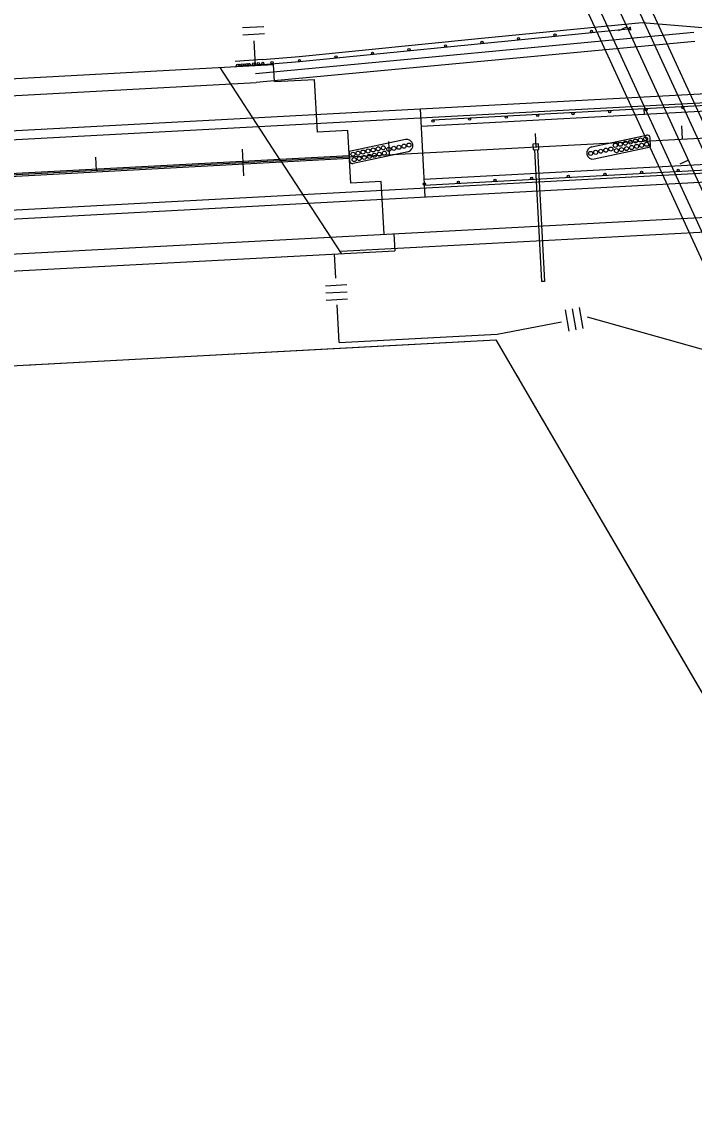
# Model space of a CAD drawing. Extents: x 192699 to 285914, y 194342 to 233219.
# Drawn here: x 263528 to 263987, y 204374 to 205119 of the extents above; entities that cross this region are included whole.
import ezdxf

# ---------------------------------------------------------------- set-up
doc = ezdxf.new("R2010")
doc.units = 0
for name, color, linetype in [('Barrier Wall', 7, 'Continuous'), ('BRIDGE', 7, 'Continuous'), ('CENT LINE', 7, 'Continuous'), ('DRAINAGE', 7, 'Continuous'), ('R-W - CofA', 7, 'Continuous'), ('R_Draft', 7, 'Continuous'), ('R_Proposed Guardrail', 7, 'Continuous'), ('ROAD', 7, 'Continuous'), ('SHOULDER', 7, 'Continuous'), ('STATIONING1', 7, 'Continuous'), ('STATIONING2', 7, 'Continuous')]:
    doc.layers.add(name, color=color, linetype=linetype)

msp = doc.modelspace()

# ---------------------------------------------------------------- linework, layer by layer
at = {"layer": 'Barrier Wall'}
for p, q in [((262755.29, 204974.16), (263751.59, 205027.53)), ((262755.39, 204972.16), (263751.7, 205025.54))]:
    msp.add_line(p, q, dxfattribs=at)
at = {"layer": 'BRIDGE'}
for p, q in [((264039.27, 204948.99), (263920.76, 205206.82)), ((264002.93, 204932.28), (263884.42, 205190.12)), ((263704.82, 205024.03), (263663.51, 205087.49)), ((263700.57, 205077.88), (263699.95, 205089.44)), ((263700.57, 205077.88), (263728.01, 205079.35)), ((263729.93, 205043.4), (263728.01, 205079.35)), ((263750.68, 205044.51), (263729.93, 205043.4)), ((263752.61, 205008.56), (263750.68, 205044.51)), ((263704.82, 205024.03), (263746.14, 204960.56)), ((263773.36, 205009.67), (263752.61, 205008.56)), ((263775.29, 204973.72), (263773.36, 205009.67)), ((263781.96, 204974.08), (263782.58, 204962.51))]:
    msp.add_line(p, q, dxfattribs=at)
at = {"layer": 'CENT LINE'}
for p, q in [((262384.97, 204953.32), (268307.17, 205270.6)), ((264021.1, 204940.63), (263883.82, 205239.31))]:
    msp.add_line(p, q, dxfattribs=at)
at = {"layer": 'DRAINAGE'}
for p, q in [((263877.84, 205031.29), (263882.65, 204941.42)), ((263879.83, 205031.4), (263884.65, 204941.53))]:
    msp.add_line(p, q, dxfattribs=at)
msp.add_lwpolyline([(263876.84, 205031.24), (263880.83, 205031.45), (263880.62, 205035.45), (263876.63, 205035.23)], close=True, dxfattribs=at)
msp.add_lwpolyline([(263884.65, 204941.53), (263882.65, 204941.42)], dxfattribs=at)
at = {"layer": 'R-W - CofA'}
for p, q in [((263678.84, 205114.63), (263693.48, 205115.41)), ((263679.1, 205109.75), (263693.74, 205110.53)), ((263686.66, 205105.69), (263687.57, 205088.78)), ((263742.4, 204943.81), (263741.52, 204960.31)), ((263735.34, 204938.58), (263749.98, 204939.37)), ((263735.61, 204933.71), (263750.24, 204934.49)), ((263735.87, 204928.83), (263750.5, 204929.61)), ((263744.75, 204899.93), (263743.38, 204925.6)), ((263898.67, 204922.12), (263901.19, 204907.68)), ((263903.48, 204922.96), (263906, 204908.52)), ((263908.29, 204923.79), (263910.81, 204909.36))]:
    msp.add_line(p, q, dxfattribs=at)
for points in [[(263852.32, 204905.69), (263896.17, 204914.09)], [(263913.86, 204917.48), (264023.77, 204886.4)], [(263744.75, 204899.93), (263852.33, 204905.7)], [(262384.97, 204823.13), (263851.58, 204901.7)], [(263744.96, 204895.99), (263851.58, 204901.7), (263861.76, 204884.27)], [(263851.58, 204901.7), (264159.39, 204374.37)], [(263542.54, 204885.15), (263744.96, 204895.99)], [(263531.52, 204884.56), (263537.53, 204884.88)], [(263864.29, 204879.94), (263867.32, 204874.74)], [(263869.85, 204870.41), (263872.88, 204865.21)], [(263875.41, 204860.88), (263956.96, 204721.17)], [(263956.96, 204721.17), (264035.58, 204586.48)]]:
    msp.add_lwpolyline(points, dxfattribs=at)
at = {"layer": 'R_Draft'}
for p, q in [((263789.86, 205038.34), (263751.48, 205030.15)), ((263916.84, 205033.36), (263954.3, 205041.36)), ((263957, 205033.24), (263956.71, 205039.49)), ((263918.61, 205025.05), (263957, 205033.24)), ((263751.48, 205030.15), (263751.76, 205023.9)), ((263791.64, 205030.03), (263754.17, 205022.04))]:
    msp.add_line(p, q, dxfattribs=at)
for centre in [(263943.24, 205036.56), (263946.67, 205037.29), (263950.11, 205038.03), (263953.54, 205038.76), (263761.02, 205029.75), (263764.45, 205030.49), (263767.88, 205031.22), (263771.31, 205031.95), (263774.75, 205032.68), (263778.57, 205031.59), (263782, 205032.32), (263785.44, 205033.05), (263788.87, 205033.79), (263792.3, 205034.52), (263919.6, 205029.6), (263923.04, 205030.34), (263926.47, 205031.07), (263929.9, 205031.8), (263932.94, 205034.36), (263933.72, 205030.71), (263936.38, 205035.1), (263937.16, 205031.44), (263939.81, 205035.83), (263940.59, 205032.17), (263944.02, 205032.9), (263947.46, 205033.64), (263950.89, 205034.37), (263954.32, 205035.1), (263754.15, 205028.29), (263754.93, 205024.63), (263757.58, 205029.02), (263758.36, 205025.36), (263761.8, 205026.1), (263765.23, 205026.83), (263768.66, 205027.56), (263772.1, 205028.29), (263775.53, 205029.03), (263916.17, 205028.87)]:
    msp.add_circle(centre, 1.38, dxfattribs=at)
for centre, radius, start, end in [((263790.75, 205034.19), 4.25, 282.04806, 102.04806), ((263954.72, 205039.4), 2, 2.58574, 102.04806), ((263917.72, 205029.2), 4.25, 102.04806, 282.04806), ((263753.76, 205023.99), 2, 182.58574, 282.04806)]:
    msp.add_arc(centre, radius, start, end, dxfattribs=at)
at = {"layer": 'R_Proposed Guardrail'}
for p, q in [((263841.77, 205107.34), (263951.24, 205118.22)), ((263891.87, 205108.8), (263941.64, 205113.75)), ((263943.26, 205114.92), (263941.63, 205113.75)), ((263943.45, 205112.93), (263941.63, 205113.75)), ((263943.45, 205112.93), (263943.26, 205114.92)), ((263951.24, 205118.22), (264003.96, 205113.67)), ((263717.36, 205094.97), (263841.77, 205107.34)), ((263717.71, 205091.49), (263891.87, 205108.8)), ((263692.51, 205093), (263673.82, 205091.52)), ((263692.51, 205093), (263717.43, 205094.98)), ((263692.79, 205089.51), (263717.71, 205091.49)), ((263692.79, 205089.51), (263674.09, 205088.03)), ((264380.36, 205078.24), (263800.61, 205047.18)), ((264357.8, 205081.06), (263808.59, 205051.63)), ((263952.45, 205059.32), (263952.66, 205055.33)), ((263952.45, 205059.32), (263952.66, 205055.33)), ((263802.53, 205011.25), (264037.19, 205023.82)), ((263802.75, 205007.24), (264027.42, 205019.28))]:
    msp.add_line(p, q, dxfattribs=at)
for centre in [(263916.7, 205112.03), (263842.06, 205104.6), (263866.93, 205107.07), (263891.84, 205109.56), (263767.42, 205097.18), (263792.3, 205099.66), (263817.18, 205102.13), (263680.27, 205089.27), (263681.82, 205089.4), (263683.38, 205089.52), (263686.5, 205089.77), (263689.61, 205090.02), (263692.73, 205090.26), (263698.96, 205090.76), (263717.67, 205092.24), (263742.55, 205094.71), (263675.59, 205088.9), (263677.15, 205089.03), (263678.71, 205089.15), (263978.95, 205059.99), (263833.6, 205052.23), (263858.64, 205053.56), (263880.08, 205054.7), (263904.06, 205055.98), (263929.02, 205057.31), (263953.99, 205058.65), (263808.67, 205050.89), (263950.85, 205015.95), (263975.81, 205017.28), (263802.8, 205008.03), (263826.02, 205009.26), (263850.99, 205010.6), (263875.95, 205011.93), (263900.92, 205013.27), (263925.88, 205014.61)]:
    msp.add_circle(centre, 0.75, dxfattribs=at)
at = {"layer": 'ROAD'}
for p, q in [((262384.97, 204983.36), (268307.17, 205300.64)), ((262384.97, 204923.27), (268307.17, 205240.55)), ((264032.01, 204945.64), (263894.72, 205244.32)), ((264010.2, 204935.62), (263872.91, 205234.29)), ((263104.89, 205057.56), (263699.95, 205089.44)), ((262384.97, 205007.39), (263688.19, 205077.21)), ((263799.96, 205059.17), (263803.17, 204999.25)), ((262384.97, 204899.24), (264142.98, 204993.42)), ((263185.19, 204930.51), (263782.58, 204962.51))]:
    msp.add_line(p, q, dxfattribs=at)
msp.add_lwpolyline([(263987.12, 205105.25), (263688.19, 205077.21)], dxfattribs=at)
at = {"layer": 'SHOULDER'}
for p, q in [((262385.29, 204977.37), (268307.49, 205294.65)), ((262384.65, 204929.26), (268306.84, 205246.54)), ((263986.56, 205111.22), (263687.63, 205083.19)), ((263745.9, 204962.13), (264266.57, 204990.03))]:
    msp.add_line(p, q, dxfattribs=at)
at = {"layer": 'STATIONING1'}
for points in [[(263978.1, 205047.68), (263978.59, 205038.69)], [(263878.25, 205042.33), (263878.73, 205033.34)], [(263678.53, 205031.63), (263679.5, 205013.66)], [(263778.39, 205036.98), (263778.87, 205027.99)], [(263578.68, 205026.28), (263579.16, 205017.29)]]:
    msp.add_lwpolyline(points, dxfattribs=at)
at = {"layer": 'STATIONING2'}
for points in [[(263935.42, 205112.67), (263940.87, 205115.18)], [(263977.19, 205021.81), (263982.64, 205024.32)]]:
    msp.add_lwpolyline(points, dxfattribs=at)

doc.saveas('drawing.dxf')
